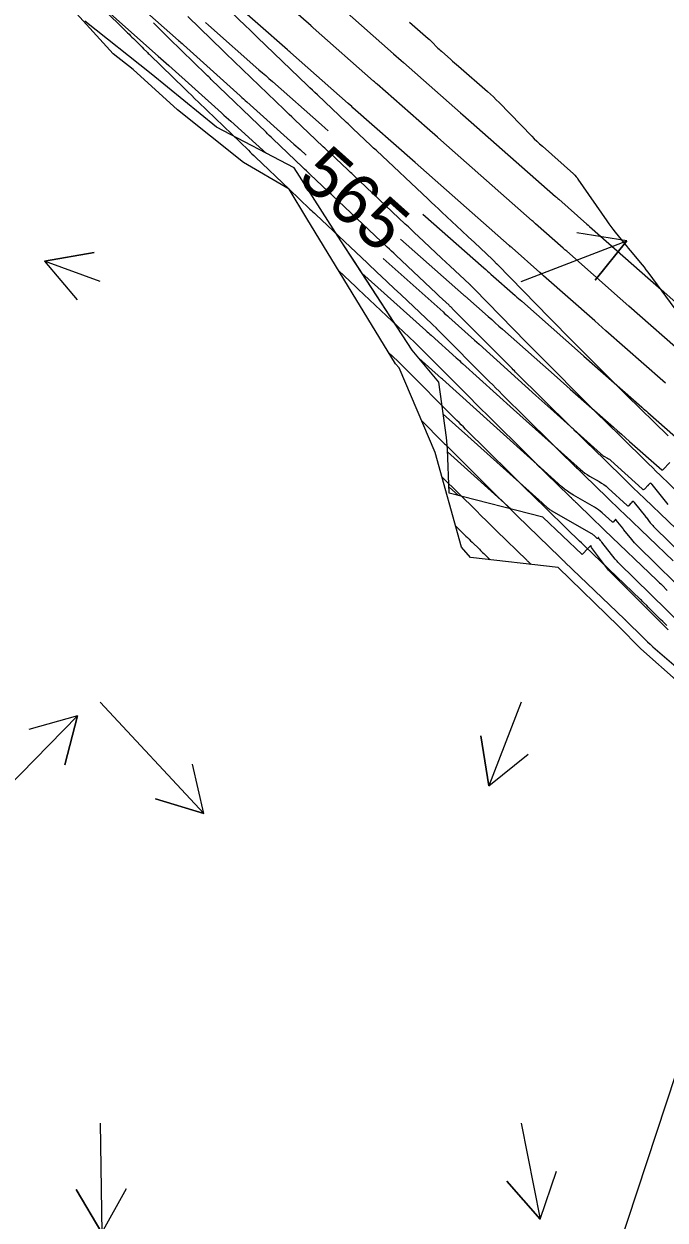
# Model space of a CAD drawing. Extents: x 954385 to 988206, y 1868364 to 1924553.
# Drawn here: x 955548.1 to 955624.2, y 1923007.4 to 1923149.5 of the extents above; entities that cross this region are included whole.
import ezdxf

# ---------------------------------------------------------------- set-up
doc = ezdxf.new("R2010")
doc.units = 0
for name, color, linetype in [('13', 7, 'Continuous'), ('16', 7, 'Continuous'), ('23', 7, 'Continuous'), ('24', 7, 'Continuous'), ('26', 7, 'Continuous'), ('7', 7, 'Continuous')]:
    doc.layers.add(name, color=color, linetype=linetype)

msp = doc.modelspace()

# ---------------------------------------------------------------- linework, layer by layer
at = {"layer": '13'}
for points in [[(955554.23, 1923154.57), (955560.38, 1923148.45), (955560.56, 1923148.28), (955560.73, 1923148.11), (955560.9, 1923147.94), (955561.07, 1923147.77), (955561.92, 1923146.94), (955562.1, 1923146.75), (955562.29, 1923146.57), (955562.66, 1923146.2), (955562.76, 1923146.11), (955562.85, 1923146.01), (955562.94, 1923145.92), (955563.04, 1923145.83), (955567.14, 1923141.83), (955567.55, 1923141.43), (955567.96, 1923141.03), (955568.37, 1923140.63), (955568.79, 1923140.23), (955574.73, 1923134.5), (955574.94, 1923134.29), (955575.16, 1923134.09), (955575.37, 1923133.89), (955575.58, 1923133.68), (955579.57, 1923129.87)], [(955624.58, 1923100.56), (955619.65, 1923105.42), (955619.56, 1923105.5), (955619.48, 1923105.58), (955619.4, 1923105.66), (955619.32, 1923105.74), (955618.45, 1923106.6), (955618.39, 1923106.66), (955618.32, 1923106.72), (955618.26, 1923106.78), (955618.2, 1923106.85), (955612.09, 1923112.99), (955611.68, 1923113.4), (955611.27, 1923113.82), (955610.86, 1923114.23), (955610.46, 1923114.65), (955604.32, 1923120.92), (955604.3, 1923120.95), (955604.27, 1923120.97), (955604.25, 1923121), (955604.22, 1923121.02), (955603.88, 1923121.37), (955603.84, 1923121.41), (955603.81, 1923121.44), (955603.77, 1923121.47), (955603.74, 1923121.51), (955601.58, 1923123.53), (955600.83, 1923124.23), (955600.09, 1923124.93), (955597.71, 1923127.16), (955597.3, 1923127.54), (955596.89, 1923127.93), (955596.48, 1923128.31), (955596.08, 1923128.69), (955589.93, 1923134.47), (955589.76, 1923134.62), (955589.6, 1923134.77), (955589.44, 1923134.93), (955589.27, 1923135.08), (955587.15, 1923137.09), (955586.96, 1923137.27), (955586.77, 1923137.45), (955586.58, 1923137.63), (955586.39, 1923137.81), (955582.93, 1923141.1), (955582.64, 1923141.38), (955582.35, 1923141.66), (955582.05, 1923141.93), (955581.76, 1923142.21), (955575.79, 1923147.95), (955575.46, 1923148.27), (955575.13, 1923148.58), (955574.81, 1923148.9), (955574.48, 1923149.21), (955570.29, 1923153.28)], [(955627.41, 1923087.75), (955621.76, 1923093.15), (955621.11, 1923093.78), (955620.45, 1923094.41), (955619.8, 1923095.04), (955619.15, 1923095.67), (955615.52, 1923099.22), (955615.39, 1923099.34), (955615.26, 1923099.46), (955615.13, 1923099.59), (955615.01, 1923099.71), (955614.48, 1923100.22), (955614.36, 1923100.34), (955614.25, 1923100.46), (955614.13, 1923100.57), (955614.01, 1923100.69), (955613.52, 1923101.16), (955613.41, 1923101.28), (955613.29, 1923101.39), (955613.18, 1923101.5), (955613.06, 1923101.62), (955606.47, 1923108.15), (955606.33, 1923108.29), (955606.19, 1923108.43), (955606.05, 1923108.58), (955605.91, 1923108.72), (955599.15, 1923115.51), (955599.11, 1923115.54), (955598.76, 1923115.89), (955598.71, 1923115.94), (955598.66, 1923115.99), (955598.61, 1923116.04), (955598.56, 1923116.09), (955597.4, 1923117.18), (955597.09, 1923117.47), (955592.25, 1923122.03), (955591.99, 1923122.27), (955591.74, 1923122.51), (955591.49, 1923122.74), (955591.23, 1923122.98), (955584.71, 1923129.13), (955584.59, 1923129.25), (955584.46, 1923129.37), (955584.34, 1923129.48), (955584.21, 1923129.6), (955582.09, 1923131.61), (955581.86, 1923131.83), (955581.64, 1923132.05), (955581.41, 1923132.27), (955581.18, 1923132.49), (955577.62, 1923135.88), (955577.42, 1923136.07), (955577.22, 1923136.26), (955577.02, 1923136.45), (955576.83, 1923136.64), (955570.33, 1923142.91), (955570.18, 1923143.06), (955570.03, 1923143.21), (955569.87, 1923143.35), (955569.72, 1923143.5), (955565.32, 1923147.8), (955565.12, 1923147.99), (955564.92, 1923148.19), (955564.72, 1923148.39), (955564.52, 1923148.58), (955563.45, 1923149.64)], [(955629.38, 1923090.35), (955623.64, 1923095.89), (955623.18, 1923096.35), (955622.71, 1923096.8), (955622.25, 1923097.25), (955621.78, 1923097.71), (955616.91, 1923102.5), (955616.82, 1923102.58), (955616.74, 1923102.67), (955616.65, 1923102.75), (955616.56, 1923102.84), (955615.69, 1923103.7), (955615.64, 1923103.75), (955615.58, 1923103.81), (955615.52, 1923103.87), (955615.46, 1923103.93), (955609.33, 1923110.1), (955608.93, 1923110.51), (955608.53, 1923110.91), (955608.13, 1923111.31), (955607.73, 1923111.72), (955601.57, 1923118.02), (955601.55, 1923118.04), (955601.53, 1923118.06), (955601.5, 1923118.09), (955601.48, 1923118.11), (955601.13, 1923118.46), (955601.1, 1923118.5), (955601.06, 1923118.53), (955601.03, 1923118.57), (955600.99, 1923118.6), (955598.69, 1923120.75), (955597.68, 1923121.7), (955594.9, 1923124.31), (955594.52, 1923124.67), (955594.14, 1923125.03), (955593.75, 1923125.39), (955593.37, 1923125.74), (955587.16, 1923131.58), (955587, 1923131.73), (955586.85, 1923131.87), (955586.69, 1923132.02), (955586.53, 1923132.17), (955584.41, 1923134.18), (955584.21, 1923134.36), (955584.01, 1923134.55), (955583.82, 1923134.74), (955583.62, 1923134.93), (955580.19, 1923138.18), (955579.89, 1923138.47), (955579.59, 1923138.76), (955579.29, 1923139.04), (955578.99, 1923139.33), (955573.03, 1923145.05), (955572.71, 1923145.37), (955572.38, 1923145.68), (955572.05, 1923146), (955571.72, 1923146.32), (955567.54, 1923150.38)], [(955593.88, 1923149.73), (955596.09, 1923147.79), (955596.23, 1923147.67), (955596.36, 1923147.55), (955596.49, 1923147.42), (955596.62, 1923147.29), (955597.12, 1923146.77), (955597.25, 1923146.64), (955597.38, 1923146.52), (955597.51, 1923146.39), (955597.65, 1923146.27), (955598.76, 1923145.3), (955598.99, 1923145.1), (955599.22, 1923144.9), (955599.45, 1923144.7), (955599.68, 1923144.49), (955603.12, 1923141.49), (955603.48, 1923141.17), (955603.83, 1923140.84), (955604.18, 1923140.5), (955604.52, 1923140.16), (955608.38, 1923136.19), (955608.68, 1923135.88), (955609, 1923135.58), (955609.32, 1923135.28), (955609.65, 1923134.98), (955613.36, 1923131.71), (955613.4, 1923131.68), (955613.44, 1923131.64), (955613.47, 1923131.6), (955613.5, 1923131.56), (955613.65, 1923131.36), (955613.67, 1923131.34), (955613.69, 1923131.31), (955613.71, 1923131.29), (955613.73, 1923131.26), (955613.81, 1923131.17), (955613.83, 1923131.14), (955613.85, 1923131.12), (955613.87, 1923131.09), (955613.88, 1923131.07), (955617.3, 1923126.1), (955617.53, 1923125.77), (955617.78, 1923125.44), (955618.02, 1923125.11), (955618.28, 1923124.79), (955619.36, 1923123.46), (955619.59, 1923123.17), (955619.83, 1923122.89), (955620.06, 1923122.6), (955620.3, 1923122.32), (955621.25, 1923121.18), (955621.49, 1923120.89), (955621.72, 1923120.61), (955621.94, 1923120.31), (955622.17, 1923120.02), (955625.94, 1923114.93)], [(955579.57, 1923129.87), (955582.05, 1923127.52), (955582.22, 1923127.35), (955582.4, 1923127.19), (955582.57, 1923127.03), (955582.74, 1923126.86), (955588.88, 1923121.08), (955589.28, 1923120.7), (955589.67, 1923120.33), (955590.07, 1923119.96), (955590.47, 1923119.59), (955592.05, 1923118.1), (955592.84, 1923117.35), (955593.63, 1923116.61), (955596.53, 1923113.87), (955596.57, 1923113.84), (955596.6, 1923113.81), (955596.64, 1923113.77), (955596.67, 1923113.74), (955597.02, 1923113.39), (955597.05, 1923113.37), (955597.07, 1923113.34), (955597.1, 1923113.32), (955597.12, 1923113.29), (955603.38, 1923107.01), (955603.75, 1923106.63), (955604.13, 1923106.25), (955604.51, 1923105.88), (955604.89, 1923105.5), (955610.66, 1923099.77), (955610.95, 1923099.49), (955611.23, 1923099.21), (955611.52, 1923098.93), (955611.81, 1923098.64), (955613.42, 1923097.07), (955613.52, 1923096.98), (955613.62, 1923096.88), (955613.71, 1923096.79), (955613.81, 1923096.69), (955614.2, 1923096.31), (955614.3, 1923096.21), (955614.4, 1923096.12), (955614.5, 1923096.02), (955614.59, 1923095.93), (955617.39, 1923093.2), (955617.89, 1923092.71), (955618.4, 1923092.23), (955618.9, 1923091.74), (955619.4, 1923091.26), (955625.17, 1923085.74)], [(955585.46, 1923120.18), (955587.44, 1923118.31), (955587.52, 1923118.24), (955587.61, 1923118.16), (955587.69, 1923118.08), (955587.77, 1923118), (955588.45, 1923117.37), (955594.51, 1923111.66), (955594.53, 1923111.64), (955594.55, 1923111.63), (955594.56, 1923111.61), (955594.58, 1923111.59), (955594.93, 1923111.24), (955594.97, 1923111.2), (955595.01, 1923111.16), (955595.05, 1923111.12), (955595.09, 1923111.08), (955601.22, 1923104.93), (955601.64, 1923104.5), (955602.07, 1923104.07), (955602.5, 1923103.64), (955602.93, 1923103.22), (955608.26, 1923097.93), (955608.72, 1923097.48), (955609.17, 1923097.03), (955609.63, 1923096.57), (955610.1, 1923096.12), (955612.85, 1923093.44), (955612.92, 1923093.37), (955612.99, 1923093.31), (955613.05, 1923093.24), (955613.12, 1923093.17), (955613.4, 1923092.9), (955613.47, 1923092.84), (955613.53, 1923092.77), (955613.6, 1923092.7), (955613.67, 1923092.64), (955615.63, 1923090.73), (955615.98, 1923090.38), (955616.34, 1923090.04), (955616.69, 1923089.71), (955617.04, 1923089.37), (955623.25, 1923083.43), (955623.4, 1923083.28), (955623.56, 1923083.13), (955623.71, 1923082.98), (955623.87, 1923082.82), (955624.49, 1923082.21)], [(955624.45, 1923078.06), (955624.19, 1923078.29), (955623.94, 1923078.53), (955623.69, 1923078.77), (955622.39, 1923080.06), (955622.21, 1923080.24), (955622.04, 1923080.42), (955621.68, 1923080.77), (955621.59, 1923080.86), (955621.5, 1923080.95), (955621.41, 1923081.04), (955621.32, 1923081.12), (955614.68, 1923087.47), (955614.48, 1923087.67), (955614.28, 1923087.86), (955614.07, 1923088.06), (955613.87, 1923088.25), (955612.75, 1923089.35), (955612.71, 1923089.39), (955612.67, 1923089.42), (955612.63, 1923089.46), (955612.59, 1923089.5), (955612.44, 1923089.65), (955612.4, 1923089.69), (955612.36, 1923089.73), (955612.32, 1923089.77), (955612.28, 1923089.81), (955608.38, 1923093.61), (955607.75, 1923094.22), (955607.12, 1923094.85), (955606.48, 1923095.47), (955605.86, 1923096.09), (955600.53, 1923101.38), (955600.27, 1923101.63), (955600.01, 1923101.89), (955599.76, 1923102.15), (955599.5, 1923102.41), (955593.02, 1923108.91), (955592.99, 1923108.94), (955592.95, 1923108.98), (955592.92, 1923109.01), (955592.88, 1923109.05), (955592.49, 1923109.44), (955592.48, 1923109.45), (955591.38, 1923110.48)], [(955595.32, 1923102.35), (955597.78, 1923099.88), (955597.87, 1923099.79), (955597.95, 1923099.71), (955598.04, 1923099.62), (955598.13, 1923099.53), (955603.45, 1923094.25), (955604.25, 1923093.46), (955605.06, 1923092.66), (955605.86, 1923091.87), (955606.67, 1923091.09), (955611.71, 1923086.18), (955611.75, 1923086.14), (955611.81, 1923086.08), (955611.83, 1923086.06), (955612.11, 1923085.78), (955612.16, 1923085.73), (955612.22, 1923085.68), (955612.27, 1923085.63), (955612.32, 1923085.58), (955619.39, 1923078.81), (955619.42, 1923078.79), (955619.44, 1923078.77), (955619.47, 1923078.74), (955619.49, 1923078.72), (955619.66, 1923078.55), (955619.68, 1923078.53), (955621.5, 1923076.72), (955621.81, 1923076.42), (955622.13, 1923076.12), (955622.45, 1923075.82), (955622.78, 1923075.53), (955626.64, 1923072.2)], [(955608.31, 1923085.3), (955608.01, 1923085.59), (955607.95, 1923085.64), (955607.9, 1923085.69), (955607.85, 1923085.74), (955607.8, 1923085.79), (955604.22, 1923089.28), (955603.61, 1923089.88), (955603, 1923090.48), (955602.39, 1923091.08), (955601.78, 1923091.69), (955597.71, 1923095.72)], [(955599.34, 1923089.88), (955600.57, 1923088.66), (955600.75, 1923088.48), (955600.94, 1923088.3), (955601.12, 1923088.12), (955601.31, 1923087.94), (955602.17, 1923087.1), (955602.29, 1923086.97), (955602.42, 1923086.85), (955602.55, 1923086.72), (955602.68, 1923086.6), (955603.44, 1923085.85)]]:
    msp.add_lwpolyline(points, dxfattribs=at)
at = {"layer": '16'}
for points in [[(955626.77, 1923109.95), (955619.93, 1923115.99), (955618.88, 1923116.91), (955612.54, 1923122.51), (955612.33, 1923122.69), (955612.12, 1923122.88), (955608.84, 1923125.77), (955608.74, 1923125.86), (955608.64, 1923125.95), (955608.54, 1923126.04), (955608.44, 1923126.12), (955597.59, 1923135.69), (955597.18, 1923136.05), (955595.96, 1923137.12), (955590.01, 1923142.37), (955589.91, 1923142.45), (955589.81, 1923142.54), (955589.71, 1923142.63), (955589.61, 1923142.72), (955582.44, 1923149.04), (955582.37, 1923149.1), (955582.3, 1923149.16), (955582.23, 1923149.22), (955582.17, 1923149.28), (955574.87, 1923155.72)], [(955559.28, 1923153.91), (955566.43, 1923147.56), (955566.58, 1923147.43), (955566.72, 1923147.3), (955566.87, 1923147.17), (955567.01, 1923147.04), (955573.76, 1923140.97), (955573.96, 1923140.79), (955574.16, 1923140.61), (955574.36, 1923140.43), (955574.56, 1923140.25), (955580.14, 1923135.23), (955580.87, 1923134.58), (955581.6, 1923133.92)], [(955624.27, 1923106.83), (955623.95, 1923107.1), (955617.19, 1923113.07), (955615.89, 1923114.22), (955609.79, 1923119.6), (955609.57, 1923119.79), (955609.36, 1923119.98), (955606.05, 1923122.9), (955605.97, 1923122.98), (955605.88, 1923123.05), (955605.8, 1923123.13), (955605.71, 1923123.2), (955594.56, 1923133.03), (955587.15, 1923139.56), (955587, 1923139.69), (955586.58, 1923140.06), (955579.73, 1923146.1), (955579.64, 1923146.18), (955579.54, 1923146.26), (955579.45, 1923146.35), (955579.36, 1923146.43), (955572.33, 1923152.64)], [(955557.3, 1923151.66), (955564.03, 1923145.68), (955564.34, 1923145.4), (955564.65, 1923145.12), (955564.97, 1923144.84), (955565.28, 1923144.56), (955571.54, 1923138.93), (955571.81, 1923138.68), (955572.09, 1923138.43), (955572.37, 1923138.18), (955572.65, 1923137.94), (955576.89, 1923134.13)], [(955585.74, 1923151.45), (955591.97, 1923145.97), (955592.27, 1923145.7), (955592.57, 1923145.44), (955592.87, 1923145.18), (955593.17, 1923144.91), (955599.93, 1923138.95), (955600.22, 1923138.7), (955611.21, 1923129.01), (955611.31, 1923128.93), (955611.4, 1923128.85), (955611.49, 1923128.76), (955611.59, 1923128.68), (955614.92, 1923125.74), (955615.09, 1923125.59), (955615.26, 1923125.44), (955622.48, 1923119.07), (955623.75, 1923117.95), (955630.02, 1923112.41)], [(955624.58, 1923077.54), (955617.49, 1923084.6), (955615.49, 1923087.31), (955615.39, 1923087.53), (955615.1, 1923087.22), (955614.39, 1923086.49), (955609.7, 1923090.92), (955598.59, 1923093.75), (955598.38, 1923098.98), (955598.27, 1923100.39), (955597.35, 1923106.96), (955594.19, 1923110.76), (955585.72, 1923123.74), (955580.16, 1923132.4), (955570.96, 1923137.25), (955563.19, 1923143.59), (955555.32, 1923149.82)], [(955569.64, 1923149.68), (955569.99, 1923149.37), (955575.99, 1923144.07), (955576.39, 1923143.72), (955576.79, 1923143.37), (955577.18, 1923143.01), (955577.58, 1923142.66), (955583.4, 1923137.53), (955583.85, 1923137.14), (955584.2, 1923136.83)], [(955595.45, 1923126.92), (955602.71, 1923120.52), (955602.92, 1923120.34), (955603.13, 1923120.15), (955603.33, 1923119.97), (955603.54, 1923119.78), (955606.43, 1923117.23), (955606.62, 1923117.07), (955606.82, 1923116.9), (955607.01, 1923116.73), (955607.2, 1923116.56), (955614.19, 1923110.39), (955614.57, 1923110.05), (955621.46, 1923103.97), (955621.64, 1923103.81), (955621.82, 1923103.65), (955622, 1923103.49), (955622.18, 1923103.33), (955626.45, 1923099.57)], [(955592.79, 1923123.93), (955600.3, 1923117.32), (955600.37, 1923117.26), (955600.44, 1923117.2), (955603.2, 1923114.75), (955603.63, 1923114.38), (955604.06, 1923114), (955604.48, 1923113.62), (955604.91, 1923113.25), (955611.42, 1923107.5), (955612.96, 1923106.14), (955618.11, 1923101.59), (955618.59, 1923101.17), (955619.06, 1923100.76), (955619.54, 1923100.34), (955620.01, 1923099.92), (955623.84, 1923096.55), (955623.87, 1923096.52), (955623.9, 1923096.52), (955623.94, 1923096.53), (955623.97, 1923096.55), (955624.79, 1923097.4)], [(955590.76, 1923121.66), (955597.85, 1923115.29), (955598.03, 1923115.13), (955598.2, 1923114.98), (955598.37, 1923114.82), (955598.54, 1923114.67), (955601.59, 1923111.93), (955601.86, 1923111.69), (955602.13, 1923111.45), (955608.89, 1923105.37), (955611.02, 1923103.45), (955616.54, 1923098.48), (955616.64, 1923098.4), (955616.74, 1923098.32), (955616.85, 1923098.25), (955616.95, 1923098.18), (955617.39, 1923097.93), (955617.5, 1923097.86), (955617.61, 1923097.79), (955617.71, 1923097.71), (955617.8, 1923097.63), (955621.52, 1923094.27), (955621.59, 1923094.22), (955621.67, 1923094.21), (955621.74, 1923094.23), (955621.81, 1923094.28), (955622.18, 1923094.66), (955622.21, 1923094.69), (955622.24, 1923094.73), (955622.27, 1923094.76), (955622.31, 1923094.79), (955622.46, 1923094.96), (955622.48, 1923094.97), (955622.5, 1923094.98), (955622.52, 1923094.97), (955622.53, 1923094.96), (955622.6, 1923094.87), (955622.62, 1923094.85), (955622.63, 1923094.83), (955622.65, 1923094.8), (955622.66, 1923094.78), (955624.56, 1923092.4)], [(955588.22, 1923119.91), (955595.82, 1923113.09), (955595.97, 1923112.95), (955596.13, 1923112.8), (955596.29, 1923112.66), (955596.44, 1923112.52), (955599.4, 1923109.86), (955599.6, 1923109.69), (955599.79, 1923109.51), (955599.98, 1923109.34), (955600.18, 1923109.17), (955606.24, 1923103.71), (955610.33, 1923100.04), (955614.17, 1923096.58), (955614.42, 1923096.36), (955614.69, 1923096.16), (955614.96, 1923095.98), (955615.24, 1923095.8), (955616.39, 1923095.14), (955616.68, 1923094.97), (955616.95, 1923094.78), (955617.21, 1923094.58), (955617.46, 1923094.37), (955619.73, 1923092.31), (955619.79, 1923092.28), (955619.84, 1923092.26), (955619.89, 1923092.28), (955619.94, 1923092.32), (955620.2, 1923092.58), (955620.23, 1923092.61), (955620.25, 1923092.63), (955620.27, 1923092.66), (955620.3, 1923092.68), (955620.41, 1923092.8), (955620.42, 1923092.81), (955620.43, 1923092.81), (955620.44, 1923092.81), (955620.46, 1923092.79), (955620.5, 1923092.73), (955620.51, 1923092.72), (955620.53, 1923092.7), (955620.54, 1923092.69), (955620.55, 1923092.67), (955621.88, 1923090.99), (955621.89, 1923090.98), (955621.91, 1923090.96), (955621.93, 1923090.93), (955621.94, 1923090.91), (955621.96, 1923090.9), (955622.47, 1923090.24), (955622.56, 1923090.13), (955622.66, 1923090.03), (955622.75, 1923089.92), (955622.85, 1923089.82), (955636.62, 1923076.32)], [(955634.32, 1923074.37), (955620.95, 1923087.49), (955620.77, 1923087.67), (955620.59, 1923087.86), (955620.43, 1923088.05), (955620.27, 1923088.25), (955619.34, 1923089.42), (955619.33, 1923089.43), (955619.32, 1923089.45), (955619.3, 1923089.46), (955619.29, 1923089.47), (955619.25, 1923089.53), (955619.24, 1923089.55), (955619.23, 1923089.56), (955619.22, 1923089.58), (955619.2, 1923089.59), (955618.43, 1923090.56), (955618.42, 1923090.58), (955618.41, 1923090.6), (955618.38, 1923090.63), (955618.37, 1923090.64), (955618.36, 1923090.64), (955618.36, 1923090.64), (955618.35, 1923090.64), (955618.28, 1923090.57), (955618.26, 1923090.54), (955618.23, 1923090.51), (955618.08, 1923090.35), (955618.05, 1923090.33), (955618.02, 1923090.32), (955617.98, 1923090.33), (955617.95, 1923090.35), (955616.75, 1923091.44), (955616.53, 1923091.63), (955616.3, 1923091.8), (955616.07, 1923091.96), (955615.83, 1923092.11), (955613.33, 1923093.54), (955612.97, 1923093.76), (955612.62, 1923094), (955612.29, 1923094.25), (955611.96, 1923094.53), (955609.43, 1923096.81), (955603.45, 1923102.19), (955597.78, 1923107.29), (955597.66, 1923107.39), (955594.99, 1923109.79)], [(955632.03, 1923072.42), (955618.75, 1923085.45), (955618.63, 1923085.56), (955618.52, 1923085.68), (955618.42, 1923085.8), (955618.31, 1923085.93), (955616.72, 1923087.94), (955616.7, 1923087.96), (955616.69, 1923087.98), (955616.67, 1923088), (955616.65, 1923088.02), (955616.59, 1923088.11), (955616.57, 1923088.13), (955616.56, 1923088.15), (955616.54, 1923088.17), (955616.53, 1923088.19), (955616.32, 1923088.45), (955616.31, 1923088.46), (955616.3, 1923088.47), (955616.3, 1923088.48), (955616.3, 1923088.48), (955616.29, 1923088.48), (955616.29, 1923088.47), (955616.26, 1923088.44), (955616.21, 1923088.39), (955616.2, 1923088.38), (955616.19, 1923088.38), (955616.18, 1923088.38), (955616.17, 1923088.39), (955615.8, 1923088.72), (955615.74, 1923088.78), (955615.67, 1923088.83), (955615.6, 1923088.88), (955615.52, 1923088.92), (955610.74, 1923091.67), (955610.64, 1923091.73), (955610.54, 1923091.8), (955610.44, 1923091.87), (955610.35, 1923091.95), (955609.62, 1923092.6), (955600.8, 1923100.54), (955597.88, 1923103.17)], [(955598.39, 1923098.67), (955605.95, 1923091.87)], [(955599.69, 1923093.47), (955598.56, 1923094.49)]]:
    msp.add_lwpolyline(points, dxfattribs=at)
at = {"layer": '23'}
msp.add_lwpolyline([(955625.89, 1923071.23), (955621.33, 1923075.28), (955618.68, 1923077.96), (955611.51, 1923084.93), (955601.11, 1923086.12), (955600.04, 1923087.35), (955596.91, 1923098.6), (955592.65, 1923108.66), (955592.2, 1923109.14), (955587.05, 1923117.57), (955581.66, 1923126.41), (955579.57, 1923129.87), (955574.15, 1923133.03), (955566.3, 1923139.29), (955561.04, 1923144.11), (955558.67, 1923145.95), (955551.95, 1923153.4)], dxfattribs=at)
at = {"layer": '24'}
for points in [[(955625.89, 1923071.23), (955621.33, 1923075.28), (955618.68, 1923077.96), (955611.51, 1923084.93), (955601.11, 1923086.12), (955600.04, 1923087.35), (955596.91, 1923098.6), (955592.65, 1923108.66), (955592.2, 1923109.14), (955587.05, 1923117.57), (955581.66, 1923126.41), (955579.57, 1923129.87), (955574.15, 1923133.03), (955566.3, 1923139.29), (955561.04, 1923144.11), (955558.67, 1923145.95), (955551.95, 1923153.4)], [(955624.58, 1923077.54), (955617.49, 1923084.6), (955615.49, 1923087.31), (955615.39, 1923087.53), (955615.1, 1923087.22), (955614.39, 1923086.49), (955609.7, 1923090.92), (955598.59, 1923093.75), (955598.38, 1923098.98), (955598.27, 1923100.39), (955597.35, 1923106.96), (955594.19, 1923110.76), (955587.24, 1923121.41), (955585.72, 1923123.74), (955580.16, 1923132.4), (955570.96, 1923137.25), (955563.19, 1923143.59), (955555.32, 1923149.82)]]:
    msp.add_lwpolyline(points, dxfattribs=at)
at = {"layer": '26'}
for points in [[(955607.13, 1922968.93), (955707.19, 1923272.64), (955708.41, 1923266.77), (955707.19, 1923272.64), (955702.71, 1923268.65)], [(955607.13, 1923118.93), (955619.68, 1923123.76), (955615.91, 1923119.09), (955619.68, 1923123.76), (955613.75, 1923124.69)], [(955557.13, 1923118.93), (955550.52, 1923121.31), (955556.43, 1923122.37), (955550.52, 1923121.31), (955554.39, 1923116.73)], [(955557.13, 1923068.93), (955569.43, 1923055.71), (955563.7, 1923057.47), (955569.43, 1923055.71), (955568.09, 1923061.56)], [(955607.13, 1923068.93), (955603.28, 1923059), (955602.36, 1923064.92), (955603.28, 1923059), (955607.96, 1923062.76)], [(955507.13, 1923018.93), (955554.43, 1923067.31), (955552.94, 1923061.49), (955554.43, 1923067.31), (955548.65, 1923065.69)], [(955557.13, 1923018.93), (955557.34, 1923005.91), (955554.26, 1923011.06), (955557.34, 1923005.91), (955560.25, 1923011.16)], [(955607.13, 1923018.93), (955609.37, 1923007.52), (955605.43, 1923012.04), (955609.37, 1923007.52), (955611.31, 1923013.2)]]:
    msp.add_lwpolyline(points, dxfattribs=at)
at = {"layer": '7'}
msp.add_lwpolyline([(955598.56, 1923094.49), (955599.69, 1923093.47)], dxfattribs=at)

# ---------------------------------------------------------------- texts
at = {"layer": '16'}
msp.add_text('565', height=6, rotation=318.2491, dxfattribs=at).set_placement((955580.4, 1923130.97))

doc.saveas('drawing.dxf')
